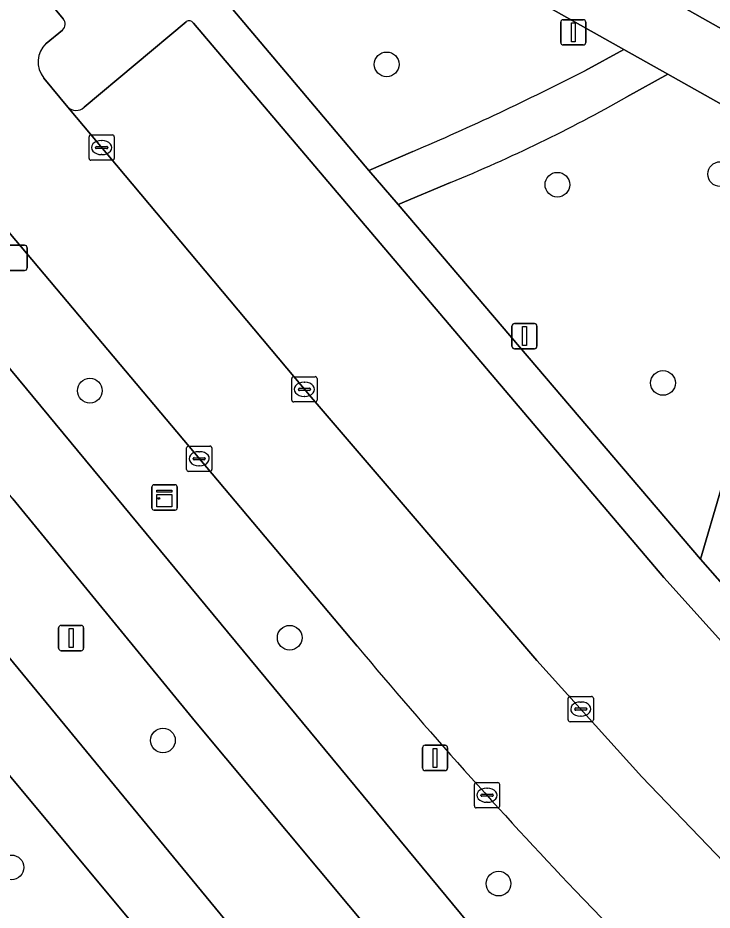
# Model space of a CAD drawing. Extents: x 159279 to 160377, y 384531 to 385888.
# Drawn here: x 159646.49 to 159673.98, y 384897.02 to 384932.34 of the extents above; entities that cross this region are included whole.
import ezdxf

# ---------------------------------------------------------------- set-up
doc = ezdxf.new("R2010")
doc.units = 0
for name, color, linetype in [('IMGEO_Berm_groen', 7, 'Continuous'), ('IMGEO_Boom', 7, 'Continuous'), ('IMGEO_Fietspad_open', 7, 'Continuous'), ('IMGEO_Groenvoorziening', 7, 'Continuous'), ('IMGEO_Kast', 7, 'Continuous'), ('IMGEO_Kolk', 7, 'Continuous'), ('IMGEO_Lichtmast', 7, 'Continuous'), ('IMGEO_Parkeervlak_open', 7, 'Continuous'), ('IMGEO_Rijbaan_lokaal_open', 7, 'Continuous'), ('IMGEO_Voetpad_halfverhard', 7, 'Continuous'), ('IMGEO_Voetpad_open', 7, 'Continuous')]:
    doc.layers.add(name, color=color, linetype=linetype)

msp = doc.modelspace()

# ---------------------------------------------------------------- linework, layer by layer
at = {"layer": 'IMGEO_Berm_groen'}
for points in [[(159644.994, 384925.184), (159640.15, 384931.055), (159637.855, 384933.836), (159632.942, 384939.791), (159621.521, 384953.652), (159618.858, 384956.883), (159614.051, 384962.787), (159612.55, 384964.603), (159611.693, 384960.205), (159637.6, 384928.803), (159664.904, 384895.82), (159666.72, 384893.575), (159667.536, 384892.609), (159672.097, 384887.337), (159677.11, 384882.494), (159678.409, 384881.386), (159681.234, 384884.662), (159679.004, 384886.957), (159668.558, 384897.795)], [(159633.273, 384929.038), (159616.704, 384949.08), (159611.069, 384955.91), (159609.789, 384950.769), (159619.101, 384939.596), (159642.409, 384911.351), (159643.599, 384910.093), (159663.539, 384885.894)], [(159673.969, 384875.539), (159676.669, 384878.549), (159676.067, 384879.062), (159672.927, 384881.893), (159669.844, 384884.997), (159667.845, 384887.187), (159660.804, 384895.768), (159653.523, 384904.47), (159646.291, 384913.294), (159641.684, 384918.846), (159633.273, 384929.038)], [(159659.927, 384907.465), (159644.994, 384925.184)]]:
    msp.add_lwpolyline(points, dxfattribs=at)
msp.add_arc((159820.573, 385042.163), 209.644, 219.97916, 223.52213, dxfattribs=at)
at = {"layer": 'IMGEO_Boom'}
for centre in [(159661.096, 384930.499), (159674.302, 384926.155), (159667.857, 384925.735), (159672.038, 384917.888), (159649.344, 384917.582), (159657.256, 384907.802), (159652.236, 384903.736), (159646.238, 384898.71), (159665.526, 384898.069)]:
    msp.add_circle(centre, 0.489, dxfattribs=at)
at = {"layer": 'IMGEO_Fietspad_open'}
for points in [[(159687.817, 384873.319), (159681.344, 384878.777), (159684.025, 384881.864), (159681.234, 384884.662), (159678.409, 384881.386), (159677.11, 384882.494), (159672.097, 384887.337), (159667.536, 384892.609), (159666.72, 384893.575), (159664.904, 384895.82), (159637.6, 384928.803)], [(159646.291, 384913.294), (159653.523, 384904.47), (159660.804, 384895.768), (159667.845, 384887.187), (159669.844, 384884.997), (159672.927, 384881.893), (159676.067, 384879.062), (159676.669, 384878.549), (159676.937, 384878.321), (159678.693, 384876.829), (159679.16, 384876.431), (159683.133, 384873.053), (159694.272, 384863.437), (159704.834, 384854.342), (159715.695, 384845.035), (159717.866, 384847.545), (159715.538, 384849.509), (159711.366, 384853.02), (159703.449, 384859.856), (159690.272, 384871.208)]]:
    msp.add_lwpolyline(points, dxfattribs=at)
at = {"layer": 'IMGEO_Groenvoorziening'}
for points in [[(159663.23, 384881.856), (159641.152, 384908.338), (159619.729, 384933.865), (159611.086, 384944.483)], [(159668.939, 384930.248), (159670.481, 384931.091), (159646.672, 384944.473)], [(159645.006, 384942.551), (159650.423, 384936.055), (159653.648, 384934.296), (159660.389, 384926.303), (159662.126, 384927.047)], [(159679.712, 384923.502), (159681.286, 384925.015), (159672.225, 384930.114), (159670.604, 384929.208)], [(159663.621, 384925.823), (159661.545, 384924.95), (159673.527, 384910.911), (159674.33, 384913.656)]]:
    msp.add_lwpolyline(points, dxfattribs=at)
for centre, radius, start, end in [((159621.111, 385023.194), 104.53, 293.10241, 297.22935), ((159640.873, 384981.646), 60.28, 292.17118, 299.55228)]:
    msp.add_arc(centre, radius, start, end, dxfattribs=at)
at = {"layer": 'IMGEO_Kast'}
for p, q in [((159651.799, 384912.931), (159651.799, 384913.772)), ((159651.799, 384913.772), (159651.799, 384912.931)), ((159651.874, 384913.856), (159652.715, 384913.856)), ((159652.715, 384913.856), (159651.874, 384913.856)), ((159652.799, 384913.781), (159652.799, 384912.94)), ((159652.799, 384912.94), (159652.799, 384913.781)), ((159652.724, 384912.856), (159651.883, 384912.856)), ((159651.883, 384912.856), (159652.724, 384912.856))]:
    msp.add_line(p, q, dxfattribs=at)
for points in [[(159651.994, 384913.646), (159652.594, 384913.646), (159652.594, 384913.561), (159651.994, 384913.561), (159651.994, 384913.646)], [(159651.994, 384913.471), (159652.594, 384913.471), (159652.594, 384912.982), (159651.994, 384912.982), (159651.994, 384913.471)]]:
    msp.add_lwpolyline(points, dxfattribs=at)
msp.add_circle((159652.078, 384913.32), 0.0377, dxfattribs=at)
for centre, start, end in [((159651.877, 384913.778), 92.4484, 184.2845), ((159651.877, 384913.778), 92.4484, 184.2845), ((159652.721, 384913.778), 2.4484, 94.2845), ((159652.721, 384913.778), 2.4484, 94.2845), ((159651.877, 384912.934), 182.4484, 274.2845), ((159651.877, 384912.934), 182.4484, 274.2845), ((159652.721, 384912.934), 272.4484, 4.2845), ((159652.721, 384912.934), 272.4484, 4.2845)]:
    msp.add_arc(centre, 0.0779, start, end, dxfattribs=at)
at = {"layer": 'IMGEO_Kolk'}
for p, q in [((159649.385, 384927.705), (159650.237, 384927.705)), ((159649.31, 384926.779), (159649.31, 384927.631)), ((159649.798, 384927.485), (159649.823, 384927.485)), ((159650.311, 384927.631), (159650.311, 384926.779)), ((159649.569, 384927.199), (159649.569, 384927.211)), ((159650.007, 384927.162), (159649.609, 384927.162)), ((159649.612, 384927.248), (159650.01, 384927.248)), ((159650.053, 384927.211), (159650.053, 384927.199)), ((159650.237, 384926.705), (159649.385, 384926.705)), ((159649.821, 384926.925), (159649.796, 384926.925)), ((159657.339, 384917.21), (159657.339, 384918.062)), ((159657.414, 384918.136), (159658.266, 384918.136)), ((159657.827, 384917.916), (159657.852, 384917.916)), ((159658.34, 384918.062), (159658.34, 384917.21)), ((159657.598, 384917.63), (159657.598, 384917.642)), ((159658.036, 384917.593), (159657.638, 384917.593)), ((159657.641, 384917.679), (159658.039, 384917.679)), ((159658.082, 384917.642), (159658.082, 384917.63)), ((159658.266, 384917.136), (159657.414, 384917.136)), ((159657.85, 384917.356), (159657.825, 384917.356)), ((159653.246, 384915.387), (159654.098, 384915.387)), ((159653.171, 384914.461), (159653.171, 384915.313)), ((159653.659, 384915.167), (159653.684, 384915.167)), ((159654.172, 384915.313), (159654.172, 384914.461)), ((159653.43, 384914.881), (159653.43, 384914.893)), ((159653.868, 384914.844), (159653.47, 384914.844)), ((159653.473, 384914.93), (159653.871, 384914.93)), ((159653.914, 384914.893), (159653.914, 384914.881)), ((159654.098, 384914.387), (159653.246, 384914.387)), ((159653.682, 384914.607), (159653.657, 384914.607)), ((159668.357, 384905.478), (159669.209, 384905.478)), ((159668.282, 384904.552), (159668.282, 384905.404)), ((159668.77, 384905.258), (159668.795, 384905.258)), ((159669.283, 384905.404), (159669.283, 384904.552)), ((159668.541, 384904.972), (159668.541, 384904.984)), ((159668.979, 384904.935), (159668.581, 384904.935)), ((159668.584, 384905.021), (159668.982, 384905.021)), ((159669.025, 384904.984), (159669.025, 384904.972)), ((159669.209, 384904.478), (159668.357, 384904.478)), ((159668.793, 384904.698), (159668.768, 384904.698)), ((159664.569, 384901.143), (159664.569, 384901.995)), ((159664.644, 384902.069), (159665.496, 384902.069)), ((159665.57, 384901.995), (159665.57, 384901.143)), ((159664.828, 384901.563), (159664.828, 384901.575)), ((159664.871, 384901.612), (159665.269, 384901.612)), ((159665.057, 384901.849), (159665.082, 384901.849)), ((159665.312, 384901.575), (159665.312, 384901.563)), ((159665.266, 384901.526), (159664.868, 384901.526)), ((159665.08, 384901.289), (159665.055, 384901.289)), ((159665.496, 384901.069), (159664.644, 384901.069))]:
    msp.add_line(p, q, dxfattribs=at)
for points in [[(159649.385, 384927.705), (159650.237, 384927.705)], [(159649.31, 384926.779), (159649.31, 384927.631)], [(159650.311, 384927.631), (159650.311, 384926.779)], [(159650.237, 384926.705), (159649.385, 384926.705)], [(159657.339, 384917.21), (159657.339, 384918.062)], [(159657.414, 384918.136), (159658.266, 384918.136)], [(159658.34, 384918.062), (159658.34, 384917.21)], [(159658.266, 384917.136), (159657.414, 384917.136)], [(159653.246, 384915.387), (159654.098, 384915.387)], [(159653.171, 384914.461), (159653.171, 384915.313)], [(159654.172, 384915.313), (159654.172, 384914.461)], [(159654.098, 384914.387), (159653.246, 384914.387)], [(159668.357, 384905.478), (159669.209, 384905.478)], [(159668.282, 384904.552), (159668.282, 384905.404)], [(159669.283, 384905.404), (159669.283, 384904.552)], [(159669.209, 384904.478), (159668.357, 384904.478)], [(159664.569, 384901.143), (159664.569, 384901.995)], [(159664.644, 384902.069), (159665.496, 384902.069)], [(159665.57, 384901.995), (159665.57, 384901.143)], [(159665.496, 384901.069), (159664.644, 384901.069)]]:
    msp.add_lwpolyline(points, dxfattribs=at)
for centre, radius, start, end in [((159649.387, 384927.629), 0.0765, 91.552, 178.448), ((159649.387, 384927.629), 0.0765, 91.552, 178.448), ((159650.235, 384927.629), 0.0765, 1.552, 88.448), ((159650.235, 384927.629), 0.0765, 1.552, 88.448), ((159649.609, 384927.208), 0.0403, 85.8775, 175.7526), ((159649.606, 384927.198), 0.0366, 178.938, 274.7102), ((159650.01, 384927.205), 0.043, 264.8664, 352.4533), ((159650.014, 384927.21), 0.0386, 1.7309, 96.639), ((159649.387, 384926.781), 0.0765, 181.552, 268.448), ((159649.387, 384926.781), 0.0765, 181.552, 268.448), ((159650.235, 384926.781), 0.0765, 271.552, 358.448), ((159650.235, 384926.781), 0.0765, 271.552, 358.448), ((159657.416, 384918.06), 0.0765, 91.552, 178.448), ((159657.416, 384918.06), 0.0765, 91.552, 178.448), ((159658.264, 384918.06), 0.0765, 1.552, 88.448), ((159658.264, 384918.06), 0.0765, 1.552, 88.448), ((159657.638, 384917.639), 0.0403, 85.8775, 175.7526), ((159657.635, 384917.629), 0.0366, 178.938, 274.7102), ((159658.039, 384917.636), 0.043, 264.8664, 352.4533), ((159658.043, 384917.641), 0.0386, 1.7309, 96.639), ((159657.416, 384917.212), 0.0765, 181.552, 268.448), ((159657.416, 384917.212), 0.0765, 181.552, 268.448), ((159658.264, 384917.212), 0.0765, 271.552, 358.448), ((159658.264, 384917.212), 0.0765, 271.552, 358.448), ((159653.248, 384915.311), 0.0765, 91.552, 178.448), ((159653.248, 384915.311), 0.0765, 91.552, 178.448), ((159654.096, 384915.311), 0.0765, 1.552, 88.448), ((159654.096, 384915.311), 0.0765, 1.552, 88.448), ((159653.47, 384914.89), 0.0403, 85.8775, 175.7526), ((159653.467, 384914.88), 0.0366, 178.938, 274.7102), ((159653.871, 384914.887), 0.043, 264.8664, 352.4533), ((159653.875, 384914.892), 0.0386, 1.7309, 96.639), ((159653.248, 384914.463), 0.0765, 181.552, 268.448), ((159653.248, 384914.463), 0.0765, 181.552, 268.448), ((159654.096, 384914.463), 0.0765, 271.552, 358.448), ((159654.096, 384914.463), 0.0765, 271.552, 358.448), ((159668.359, 384905.402), 0.0765, 91.552, 178.448), ((159668.359, 384905.402), 0.0765, 91.552, 178.448), ((159669.207, 384905.402), 0.0765, 1.552, 88.448), ((159669.207, 384905.402), 0.0765, 1.552, 88.448), ((159668.581, 384904.981), 0.0403, 85.8775, 175.7526), ((159668.578, 384904.971), 0.0366, 178.938, 274.7102), ((159668.982, 384904.978), 0.043, 264.8664, 352.4533), ((159668.986, 384904.983), 0.0386, 1.7309, 96.639), ((159668.359, 384904.554), 0.0765, 181.552, 268.448), ((159668.359, 384904.554), 0.0765, 181.552, 268.448), ((159669.207, 384904.554), 0.0765, 271.552, 358.448), ((159669.207, 384904.554), 0.0765, 271.552, 358.448), ((159664.646, 384901.993), 0.0765, 91.552, 178.448), ((159664.646, 384901.993), 0.0765, 91.552, 178.448), ((159665.494, 384901.993), 0.0765, 1.552, 88.448), ((159665.494, 384901.993), 0.0765, 1.552, 88.448), ((159664.868, 384901.572), 0.0403, 85.8775, 175.7526), ((159664.865, 384901.562), 0.0366, 178.938, 274.7102), ((159665.269, 384901.569), 0.043, 264.8664, 352.4533), ((159665.273, 384901.574), 0.0386, 1.7309, 96.639), ((159664.646, 384901.145), 0.0765, 181.552, 268.448), ((159664.646, 384901.145), 0.0765, 181.552, 268.448), ((159665.494, 384901.145), 0.0765, 271.552, 358.448), ((159665.494, 384901.145), 0.0765, 271.552, 358.448)]:
    msp.add_arc(centre, radius, start, end, dxfattribs=at)
for centre, major_axis, ratio, start_param, end_param in [((159649.797, 384927.205), (-0.387, 0.002), 0.722429, 4.712389, 7.853982), ((159649.822, 384927.205), (-0.39, 0.002), 0.717154, 1.570796, 4.712389), ((159657.826, 384917.636), (-0.387, 0.002), 0.722429, 4.712389, 7.853982), ((159657.851, 384917.636), (-0.39, 0.002), 0.717154, 1.570796, 4.712389), ((159653.658, 384914.887), (-0.387, 0.002), 0.722429, 4.712389, 7.853982), ((159653.683, 384914.887), (-0.39, 0.002), 0.717154, 1.570796, 4.712389), ((159668.769, 384904.978), (-0.387, 0.002), 0.722429, 4.712389, 7.853982), ((159668.794, 384904.978), (-0.39, 0.002), 0.717154, 1.570796, 4.712389), ((159665.056, 384901.569), (-0.387, 0.002), 0.722429, 4.712389, 7.853982), ((159665.081, 384901.569), (-0.39, 0.002), 0.717154, 1.570796, 4.712389)]:
    msp.add_ellipse(centre, major_axis=major_axis, ratio=ratio, start_param=start_param, end_param=end_param, dxfattribs=at)
at = {"layer": 'IMGEO_Lichtmast'}
for p, q in [((159667.991, 384931.366), (159667.991, 384932.166)), ((159667.991, 384932.166), (159667.991, 384931.366)), ((159668.091, 384932.266), (159668.881, 384932.266)), ((159668.881, 384932.266), (159668.091, 384932.266)), ((159668.981, 384932.166), (159668.981, 384931.366)), ((159668.981, 384931.366), (159668.981, 384932.166)), ((159668.881, 384931.266), (159668.091, 384931.266)), ((159668.091, 384931.266), (159668.881, 384931.266)), ((159645.97, 384923.341), (159646.76, 384923.341)), ((159646.76, 384923.341), (159645.97, 384923.341)), ((159646.86, 384923.241), (159646.86, 384922.441)), ((159646.86, 384922.441), (159646.86, 384923.241)), ((159646.76, 384922.341), (159645.97, 384922.341)), ((159645.97, 384922.341), (159646.76, 384922.341)), ((159666.057, 384919.341), (159666.057, 384920.141)), ((159666.057, 384920.141), (159666.057, 384919.341)), ((159666.157, 384920.241), (159666.947, 384920.241)), ((159666.947, 384920.241), (159666.157, 384920.241)), ((159667.047, 384920.141), (159667.047, 384919.341)), ((159667.047, 384919.341), (159667.047, 384920.141)), ((159666.947, 384919.241), (159666.157, 384919.241)), ((159666.157, 384919.241), (159666.947, 384919.241)), ((159648.205, 384908.289), (159648.995, 384908.289)), ((159648.995, 384908.289), (159648.205, 384908.289)), ((159648.105, 384907.389), (159648.105, 384908.189)), ((159648.105, 384908.189), (159648.105, 384907.389)), ((159649.095, 384908.189), (159649.095, 384907.389)), ((159649.095, 384907.389), (159649.095, 384908.189)), ((159648.995, 384907.289), (159648.205, 384907.289)), ((159648.205, 384907.289), (159648.995, 384907.289)), ((159662.516, 384902.645), (159662.516, 384903.445)), ((159662.516, 384903.445), (159662.516, 384902.645)), ((159662.616, 384903.545), (159663.406, 384903.545)), ((159663.406, 384903.545), (159662.616, 384903.545)), ((159663.506, 384903.445), (159663.506, 384902.645)), ((159663.506, 384902.645), (159663.506, 384903.445)), ((159663.406, 384902.545), (159662.616, 384902.545)), ((159662.616, 384902.545), (159663.406, 384902.545))]:
    msp.add_line(p, q, dxfattribs=at)
for points in [[(159668.411, 384932.141), (159668.561, 384932.141), (159668.561, 384931.391), (159668.411, 384931.391), (159668.411, 384932.141)], [(159666.477, 384920.116), (159666.627, 384920.116), (159666.627, 384919.366), (159666.477, 384919.366), (159666.477, 384920.116)], [(159648.525, 384908.164), (159648.675, 384908.164), (159648.675, 384907.414), (159648.525, 384907.414), (159648.525, 384908.164)], [(159662.936, 384903.42), (159663.086, 384903.42), (159663.086, 384902.67), (159662.936, 384902.67), (159662.936, 384903.42)]]:
    msp.add_lwpolyline(points, dxfattribs=at)
for centre, start, end in [((159668.091, 384932.166), 90, 180), ((159668.091, 384932.166), 90, 180), ((159668.881, 384932.166), 0, 90), ((159668.881, 384932.166), 360, 90), ((159668.091, 384931.366), 180, 270), ((159668.091, 384931.366), 180, 270), ((159668.881, 384931.366), 270, 0), ((159668.881, 384931.366), 270, 0), ((159646.76, 384923.241), 0, 90), ((159646.76, 384923.241), 360, 90), ((159646.76, 384922.441), 270, 0), ((159646.76, 384922.441), 270, 0), ((159666.157, 384920.141), 90, 180), ((159666.157, 384920.141), 90, 180), ((159666.947, 384920.141), 0, 90), ((159666.947, 384920.141), 360, 90), ((159666.157, 384919.341), 180, 270), ((159666.157, 384919.341), 180, 270), ((159666.947, 384919.341), 270, 0), ((159666.947, 384919.341), 270, 0), ((159648.205, 384908.189), 90, 180), ((159648.205, 384908.189), 90, 180), ((159648.995, 384908.189), 0, 90), ((159648.995, 384908.189), 360, 90), ((159648.205, 384907.389), 180, 270), ((159648.205, 384907.389), 180, 270), ((159648.995, 384907.389), 270, 0), ((159648.995, 384907.389), 270, 0), ((159662.616, 384903.445), 90, 180), ((159662.616, 384903.445), 90, 180), ((159663.406, 384903.445), 0, 90), ((159663.406, 384903.445), 360, 90), ((159662.616, 384902.645), 180, 270), ((159662.616, 384902.645), 180, 270), ((159663.406, 384902.645), 270, 0), ((159663.406, 384902.645), 270, 0)]:
    msp.add_arc(centre, 0.1, start, end, dxfattribs=at)
at = {"layer": 'IMGEO_Parkeervlak_open'}
for points in [[(159653.158, 384932.189), (159649.114, 384928.802)], [(159686.373, 384895.097), (159675.664, 384906.203), (159672.072, 384910.18), (159653.442, 384932.135)], [(159648.464, 384928.81), (159658.101, 384917.325), (159667.046, 384906.907), (159671.202, 384902.291), (159682.574, 384890.463)]]:
    msp.add_lwpolyline(points, dxfattribs=at)
for centre, radius, start, end in [((159653.272, 384932.014), 0.209, 35.4717, 122.9968), ((159648.793, 384929.137), 0.464, 224.7817, 313.808)]:
    msp.add_arc(centre, radius, start, end, dxfattribs=at)
at = {"layer": 'IMGEO_Rijbaan_lokaal_open'}
for points in [[(159648.282, 384932.298), (159639.384, 384943.06), (159636.696, 384946.32), (159632.384, 384951.356), (159627.012, 384958.142), (159619.804, 384966.819), (159619.429, 384967.245), (159614.051, 384962.787), (159618.858, 384956.883), (159621.521, 384953.652), (159632.942, 384939.791), (159637.855, 384933.836), (159640.15, 384931.055), (159644.994, 384925.184), (159659.927, 384907.465)], [(159647.615, 384931.331), (159648.263, 384931.859)], [(159668.558, 384897.795), (159679.004, 384886.957), (159682.574, 384890.463), (159671.202, 384902.291), (159667.046, 384906.907), (159658.101, 384917.325), (159648.464, 384928.81), (159647.516, 384929.956)]]:
    msp.add_lwpolyline(points, dxfattribs=at)
for centre, radius, start, end in [((159648.051, 384932.088), 0.312, 312.7169, 42.3266), ((159648.3, 384930.591), 1.009, 132.7833, 218.9803), ((159820.573, 385042.163), 209.644, 219.97916, 223.52213)]:
    msp.add_arc(centre, radius, start, end, dxfattribs=at)
at = {"layer": 'IMGEO_Voetpad_halfverhard'}
msp.add_lwpolyline([(159663.539, 384885.894), (159643.599, 384910.093), (159642.409, 384911.351), (159619.101, 384939.596), (159609.789, 384950.769), (159607.67, 384948.458), (159610.2, 384945.691), (159611.086, 384944.483), (159619.729, 384933.865), (159641.152, 384908.338), (159663.23, 384881.856)], dxfattribs=at)
at = {"layer": 'IMGEO_Voetpad_open'}
for points in [[(159653.648, 384934.296), (159650.423, 384936.055), (159645.006, 384942.551), (159644.984, 384942.563), (159642.498, 384945.646), (159639.384, 384943.06), (159648.282, 384932.298)], [(159646.672, 384944.473), (159670.481, 384931.091), (159672.225, 384930.114), (159681.286, 384925.015), (159682.858, 384924.153), (159693.028, 384918.426), (159692.459, 384917.419), (159691.878, 384916.391)], [(159714.732, 384903.749), (159717.281, 384907.744), (159653.389, 384943.716)], [(159698.39, 384885.102), (159693.565, 384889.93), (159693.444, 384890.083), (159674.873, 384909.387), (159673.527, 384910.911), (159661.545, 384924.95), (159660.389, 384926.303), (159653.648, 384934.296)], [(159649.114, 384928.802), (159653.158, 384932.189)], [(159653.442, 384932.135), (159672.072, 384910.18), (159675.664, 384906.203), (159686.373, 384895.097)], [(159648.263, 384931.859), (159647.615, 384931.331)], [(159670.604, 384929.208), (159672.225, 384930.114), (159670.481, 384931.091), (159668.939, 384930.248)], [(159647.516, 384929.956), (159648.464, 384928.81)], [(159662.126, 384927.047), (159660.389, 384926.303), (159661.545, 384924.95), (159663.621, 384925.823)], [(159674.33, 384913.656), (159673.527, 384910.911), (159674.873, 384909.387), (159676.28, 384914.22)]]:
    msp.add_lwpolyline(points, dxfattribs=at)
msp.add_lwpolyline([(159686.569, 384926.7), (159681.131, 384929.755), (159675.692, 384932.809), (159670.254, 384935.863), (159664.816, 384938.917), (159659.377, 384941.971), (159654.078, 384944.948), (159653.389, 384943.716), (159717.281, 384907.744), (159718.765, 384906.908), (159719.473, 384908.221), (159713.76, 384911.429), (159708.322, 384914.484), (159702.884, 384917.538), (159697.445, 384920.592), (159692.007, 384923.646)], close=True, dxfattribs=at)
for centre, radius, start, end in [((159648.051, 384932.088), 0.312, 312.7169, 42.3266), ((159653.272, 384932.014), 0.209, 35.4717, 122.9968), ((159648.3, 384930.591), 1.009, 132.7833, 218.9803), ((159621.111, 385023.194), 104.53, 293.10241, 297.22935), ((159640.873, 384981.646), 60.28, 292.17118, 299.55228), ((159648.793, 384929.137), 0.464, 224.7817, 313.808)]:
    msp.add_arc(centre, radius, start, end, dxfattribs=at)

doc.saveas('drawing.dxf')
